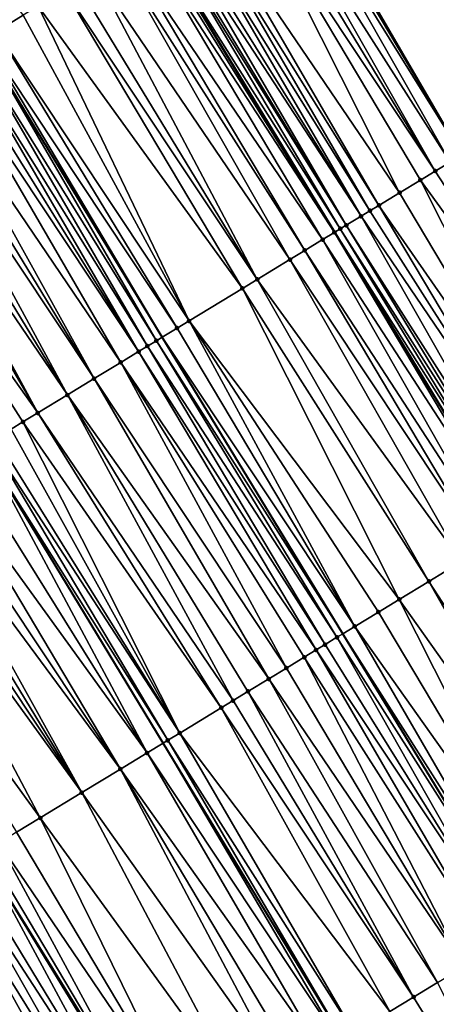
# Model space of a CAD drawing. Header units: feet. Extents: x 2004186 to 2014793, y 836912 to 864902.
# Tile 371 of 656: x 2009915 to 2009939, y 848854 to 848911. Entities that reach past the tile are written whole.
import ezdxf

# ---------------------------------------------------------------- set-up
doc = ezdxf.new("R2010")
doc.units = ezdxf.units.FT
doc.header["$LTSCALE"] = 100
doc.header["$MEASUREMENT"] = 0
for name, color, linetype, lineweight in [('EP_Travel Lane', 5, 'Continuous', 40), ('GPL_Skip Line', 2, 'Continuous', 40), ('Road Shots', 4, 'Continuous', 200), ('Road X-Section', 30, 'Continuous', 13)]:
    doc.layers.add(name, color=color, linetype=linetype, lineweight=lineweight)
doc.layers.add('I-77 SB_MM21-27-Surface-Border', color=7, linetype='Continuous')
doc.layers.add('I-77 SB_MM21-27-Surface-TIN', color=7, linetype='Continuous')

msp = doc.modelspace()

# ---------------------------------------------------------------- linework, layer by layer
at = {"layer": 'EP_Travel Lane'}
for points in [[(2009963.837033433, 848847.280817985, 429.204192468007), (2009953.432057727, 848864.5973455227, 429.1382592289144), (2009943.048023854, 848881.6901217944, 429.0399997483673), (2009932.663936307, 848898.7829864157, 428.9696612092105), (2009922.279846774, 848915.8758543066, 428.9003387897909), (2009911.671871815, 848932.9852607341, 428.8097326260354), (2009901.081294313, 848949.9509913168, 428.7492360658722), (2009890.490720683, 848966.9167156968, 428.6864182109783), (2009879.900131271, 848983.8824653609, 428.6332662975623), (2009869.045520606, 849000.8753183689, 428.5546234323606), (2009858.224622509, 849017.6949620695, 428.4656843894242), (2009847.403659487, 849034.514706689, 428.4071168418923), (2009836.582716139, 849051.3344207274, 428.3393471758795), (2009825.441538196, 849068.1654412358, 428.269548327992), (2009814.354321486, 849084.810929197, 428.2260740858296), (2009803.267133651, 849101.4563738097, 428.1667494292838), (2009792.179957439, 849118.1018009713, 428.1009985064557)], [(2009922.732590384, 848845.9093054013, 427.7466532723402), (2009912.311521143, 848862.9794874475, 427.6353479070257), (2009901.890393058, 848880.049765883, 427.5545564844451), (2009891.469273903, 848897.1200296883, 427.4691715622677), (2009881.063165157, 848913.8753565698, 427.4190355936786), (2009870.463312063, 848930.8352990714, 427.3590392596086), (2009859.863490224, 848947.7951915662, 427.2796639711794), (2009849.263633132, 848964.755140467, 427.2221198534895), (2009838.720720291, 848981.3424521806, 427.1364189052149), (2009827.963152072, 848998.2030135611, 427.0771608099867), (2009817.205627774, 849015.0635061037, 426.9972308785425), (2009806.448035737, 849031.9241048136, 426.949170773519), (2009795.557487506, 849048.2402471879, 426.8732766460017), (2009784.392036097, 849064.8334639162, 426.7987282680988), (2009773.226573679, 849081.4266970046, 426.7300865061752), (2009762.061131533, 849098.0198999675, 426.6504041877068), (2009750.965655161, 849114.3226856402, 426.583410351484)]]:
    msp.add_polyline3d(points, dxfattribs=at)
at = {"layer": 'GPL_Skip Line'}
for points in [[(2009953.829437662, 848841.4261146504, 428.721481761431), (2009943.524610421, 848858.56616258, 428.6641164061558), (2009933.127624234, 848875.6511519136, 428.5878087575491), (2009922.730622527, 848892.7361667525, 428.519566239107), (2009912.33363203, 848909.8211631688, 428.4454982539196), (2009901.793440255, 848926.8179547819, 428.3846184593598), (2009891.20368886, 848943.7842266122, 428.3312489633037), (2009880.613957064, 848960.750467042, 428.2658008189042), (2009870.024222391, 848977.7167120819, 428.202126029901), (2009859.249325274, 848994.5654839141, 428.1196564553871), (2009848.421835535, 849011.3809139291, 428.0372503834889), (2009837.59432419, 849028.196377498, 427.9649437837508), (2009826.766831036, 849045.0118128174, 427.8841342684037), (2009815.719622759, 849061.6833479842, 427.8140215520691), (2009804.626809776, 849078.3250743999, 427.7626321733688), (2009793.534014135, 849094.966774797, 427.701693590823), (2009782.441233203, 849111.6084531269, 427.6326563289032), (2009771.182598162, 849128.138074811, 427.5321407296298)], [(2009933.158281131, 848852.2558033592, 428.2070710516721), (2009922.774190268, 848869.3486734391, 428.1384617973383), (2009912.390098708, 848886.4415446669, 428.0702190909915), (2009902.006056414, 848903.5343347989, 427.976362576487), (2009891.530412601, 848920.4104319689, 427.9136971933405), (2009880.92433474, 848937.3665026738, 427.8573967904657), (2009870.318280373, 848954.3225358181, 427.7865722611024), (2009859.712203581, 848971.2786048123, 427.72960863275), (2009849.022044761, 848987.9779411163, 427.6566642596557), (2009838.194197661, 849004.7931455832, 427.5752317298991), (2009827.36634023, 849021.608366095, 427.4986247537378), (2009816.538476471, 849038.4235964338, 427.4249755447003), (2009805.637161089, 849054.960949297, 427.3642147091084), (2009794.594976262, 849071.6363890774, 427.304301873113), (2009783.5527462, 849088.3118971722, 427.2693528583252), (2009772.510594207, 849104.9872873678, 427.1912455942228), (2009761.310572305, 849121.3920772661, 427.0964918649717)]]:
    msp.add_polyline3d(points, dxfattribs=at)
at = {"layer": 'I-77 SB_MM21-27-Surface-Border', "color": 3, "linetype": 'ByBlock', "lineweight": -2}
msp.add_polyline3d([(2009798.74881013, 849122.4814904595, 428.3840934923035), (2009809.841554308, 849105.8398672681, 428.4733592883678), (2009820.934262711, 849089.1982977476, 428.5822842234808), (2009832.359926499, 849072.7784053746, 428.6253178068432), (2009843.916991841, 849056.0586220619, 428.6896182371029), (2009855.080822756, 849039.4596975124, 428.7581293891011), (2009866.076486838, 849022.7525143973, 428.8318323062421), (2009876.903997, 849005.9370526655, 428.9046986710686), (2009885.632100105, 848987.4611544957, 428.9087870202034), (2009898.596993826, 848971.9776837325, 429.0509502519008), (2009909.01709134, 848954.9054989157, 429.0984557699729), (2009919.43715657, 848937.8333658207, 429.1659731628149), (2009929.929759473, 848920.5326666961, 429.2454695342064), (2009939.985063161, 848903.2397036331, 429.3115393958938), (2009950.040375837, 848885.9467258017, 429.3729081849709), (2009960.095674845, 848868.653770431, 429.4413727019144), (2009970.747063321, 848851.3232834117, 429.5169382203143)], dxfattribs=at)
at = {"layer": 'I-77 SB_MM21-27-Surface-TIN', "color": 128, "linetype": 'ByBlock', "lineweight": -2}
for points in [[(2009903.320296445, 848927.7712177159, 428.4546242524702), (2009913.187819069, 848910.3411290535, 428.4811649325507), (2009914.72533263, 848911.2771056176, 428.557372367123)], [(2009929.417247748, 848920.2206863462, 429.2238104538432), (2009928.563059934, 848919.700721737, 429.1885469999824), (2009939.30171769, 848902.8237240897, 429.2808429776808)], [(2009929.758920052, 848920.428676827, 429.2393821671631), (2009929.417247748, 848920.2206863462, 429.2238104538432), (2009939.985063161, 848903.2397036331, 429.3115393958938)], [(2009929.417247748, 848920.2206863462, 429.2238104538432), (2009939.30171769, 848902.8237240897, 429.2808429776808), (2009939.985063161, 848903.2397036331, 429.3115393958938)], [(2009929.929759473, 848920.5326666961, 429.2454695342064), (2009929.758920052, 848920.428676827, 429.2393821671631), (2009939.985063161, 848903.2397036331, 429.3115393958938)], [(2009928.563059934, 848919.700721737, 429.1885469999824), (2009928.050551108, 848919.3887366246, 429.1653820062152), (2009938.447537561, 848902.3037468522, 429.2415844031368)], [(2009928.563059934, 848919.700721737, 429.1885469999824), (2009938.447537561, 848902.3037468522, 429.2415844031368), (2009939.30171769, 848902.8237240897, 429.2808429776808)], [(2009927.367202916, 848918.9727615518, 429.136100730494), (2009925.14631671, 848917.6208500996, 429.0433191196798), (2009936.397494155, 848901.055819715, 429.153129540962)], [(2009928.050551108, 848919.3887366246, 429.1653820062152), (2009927.367202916, 848918.9727615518, 429.136100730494), (2009938.447537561, 848902.3037468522, 429.2415844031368)], [(2009927.367202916, 848918.9727615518, 429.136100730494), (2009937.593348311, 848901.7837846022, 429.2070652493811), (2009938.447537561, 848902.3037468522, 429.2415844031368)], [(2009927.367202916, 848918.9727615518, 429.136100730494), (2009936.397494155, 848901.055819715, 429.153129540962), (2009937.593348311, 848901.7837846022, 429.2070652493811)], [(2009924.633797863, 848917.3088814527, 429.0253606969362), (2009924.121292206, 848916.9968911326, 429.0005489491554), (2009934.68912235, 848900.0158842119, 429.0806117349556)], [(2009925.14631671, 848917.6208500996, 429.0433191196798), (2009924.633797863, 848917.3088814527, 429.0253606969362), (2009935.201622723, 848900.3278832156, 429.1081704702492)], [(2009924.633797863, 848917.3088814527, 429.0253606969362), (2009934.68912235, 848900.0158842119, 429.0806117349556), (2009935.201622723, 848900.3278832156, 429.1081704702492)], [(2009925.14631671, 848917.6208500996, 429.0433191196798), (2009935.201622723, 848900.3278832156, 429.1081704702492), (2009936.397494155, 848901.055819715, 429.153129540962)], [(2009923.608798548, 848916.6848810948, 428.9695021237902), (2009923.267128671, 848916.4768866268, 428.9526696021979), (2009934.176615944, 848899.7038951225, 429.0561880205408)], [(2009924.121292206, 848916.9968911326, 429.0005489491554), (2009923.608798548, 848916.6848810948, 428.9695021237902), (2009934.176615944, 848899.7038951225, 429.0561880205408)], [(2009924.121292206, 848916.9968911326, 429.0005489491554), (2009934.176615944, 848899.7038951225, 429.0561880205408), (2009934.68912235, 848900.0158842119, 429.0806117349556)], [(2009922.75461437, 848916.1649105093, 428.9323488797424), (2009922.279846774, 848915.8758543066, 428.9003387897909), (2009932.980787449, 848898.9758880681, 428.988918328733)], [(2009922.925449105, 848916.2689080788, 428.9408712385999), (2009922.75461437, 848916.1649105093, 428.9323488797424), (2009933.322445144, 848899.1839025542, 429.0120816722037)], [(2009922.75461437, 848916.1649105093, 428.9323488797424), (2009932.980787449, 848898.9758880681, 428.988918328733), (2009933.322445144, 848899.1839025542, 429.0120816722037)], [(2009923.267128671, 848916.4768866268, 428.9526696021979), (2009922.925449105, 848916.2689080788, 428.9408712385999), (2009933.322445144, 848899.1839025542, 429.0120816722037)], [(2009923.267128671, 848916.4768866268, 428.9526696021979), (2009933.322445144, 848899.1839025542, 429.0120816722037), (2009934.176615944, 848899.7038951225, 429.0561880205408)], [(2009921.729606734, 848915.5409238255, 428.8808142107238), (2009920.704575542, 848914.9169758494, 428.8415195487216), (2009931.955769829, 848898.3519177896, 428.9425690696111)], [(2009922.071292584, 848915.7488920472, 428.8893472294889), (2009921.729606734, 848915.5409238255, 428.8808142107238), (2009932.639125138, 848898.7678811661, 428.968153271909)], [(2009921.729606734, 848915.5409238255, 428.8808142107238), (2009931.955769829, 848898.3519177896, 428.9425690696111), (2009932.639125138, 848898.7678811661, 428.968153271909)], [(2009922.242127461, 848915.852889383, 428.8977956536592), (2009922.071292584, 848915.7488920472, 428.8893472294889), (2009932.639125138, 848898.7678811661, 428.968153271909)], [(2009922.242127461, 848915.852889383, 428.8977956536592), (2009932.663936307, 848898.7829864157, 428.9696612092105), (2009922.279846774, 848915.8758543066, 428.9003387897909)], [(2009922.242127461, 848915.852889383, 428.8977956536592), (2009932.639125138, 848898.7678811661, 428.968153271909), (2009932.663936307, 848898.7829864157, 428.9696612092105)], [(2009932.980787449, 848898.9758880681, 428.988918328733), (2009922.279846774, 848915.8758543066, 428.9003387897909), (2009932.663936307, 848898.7829864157, 428.9696612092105)], [(2009920.704575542, 848914.9169758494, 428.8415195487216), (2009920.192064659, 848914.6049941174, 428.8194234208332), (2009930.930742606, 848897.7279632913, 428.9012097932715)], [(2009920.704575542, 848914.9169758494, 428.8415195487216), (2009930.930742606, 848897.7279632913, 428.9012097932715), (2009931.955769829, 848898.3519177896, 428.9425690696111)], [(2009920.192064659, 848914.6049941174, 428.8194234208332), (2009918.825387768, 848913.7730119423, 428.7507326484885), (2009930.076563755, 848897.2079839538, 428.8612871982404)], [(2009920.192064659, 848914.6049941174, 428.8194234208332), (2009930.076563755, 848897.2079839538, 428.8612871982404), (2009930.930742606, 848897.7279632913, 428.9012097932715)], [(2009918.825387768, 848913.7730119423, 428.7507326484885), (2009917.800363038, 848913.149053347, 428.7080799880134), (2009928.197359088, 848896.0640478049, 428.7792739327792)], [(2009918.825387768, 848913.7730119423, 428.7507326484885), (2009928.197359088, 848896.0640478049, 428.7792739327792), (2009930.076563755, 848897.2079839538, 428.8612871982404)], [(2009917.117022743, 848912.7330652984, 428.6746955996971), (2009915.579501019, 848911.7971021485, 428.6027299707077), (2009927.343178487, 848895.544071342, 428.7402603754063)], [(2009917.800363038, 848913.149053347, 428.7080799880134), (2009917.117022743, 848912.7330652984, 428.6746955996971), (2009928.197359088, 848896.0640478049, 428.7792739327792)], [(2009917.117022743, 848912.7330652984, 428.6746955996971), (2009927.343178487, 848895.544071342, 428.7402603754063), (2009928.197359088, 848896.0640478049, 428.7792739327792)], [(2009915.579501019, 848911.7971021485, 428.6027299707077), (2009914.72533263, 848911.2771056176, 428.557372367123), (2009924.268143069, 848893.6721318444, 428.5921492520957)], [(2009915.579501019, 848911.7971021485, 428.6027299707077), (2009924.268143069, 848893.6721318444, 428.5921492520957), (2009927.343178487, 848895.544071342, 428.7402603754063)], [(2009914.72533263, 848911.2771056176, 428.557372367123), (2009913.187819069, 848910.3411290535, 428.4811649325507), (2009924.268143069, 848893.6721318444, 428.5921492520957)], [(2009911.821122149, 848909.5091797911, 428.422881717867), (2009922.38894998, 848892.5281766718, 428.5041203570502), (2009912.33363203, 848909.8211631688, 428.4454982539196)], [(2009912.504468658, 848909.9251576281, 428.4530370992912), (2009912.33363203, 848909.8211631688, 428.4454982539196), (2009922.730622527, 848892.7361667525, 428.519566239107)], [(2009922.38894998, 848892.5281766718, 428.5041203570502), (2009922.730622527, 848892.7361667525, 428.519566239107), (2009912.33363203, 848909.8211631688, 428.4454982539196)], [(2009913.187819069, 848910.3411290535, 428.4811649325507), (2009912.504468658, 848909.9251576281, 428.4530370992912), (2009923.584803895, 848893.256141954, 428.5581809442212)], [(2009912.504468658, 848909.9251576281, 428.4530370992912), (2009922.730622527, 848892.7361667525, 428.519566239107), (2009923.584803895, 848893.256141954, 428.5581809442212)], [(2009913.187819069, 848910.3411290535, 428.4811649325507), (2009923.584803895, 848893.256141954, 428.5581809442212), (2009924.268143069, 848893.6721318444, 428.5921492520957)], [(2009911.821122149, 848909.5091797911, 428.422881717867), (2009911.308598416, 848909.197219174, 428.4074624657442), (2009921.876430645, 848892.2162088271, 428.4864145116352)], [(2009911.821122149, 848909.5091797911, 428.422881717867), (2009921.876430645, 848892.2162088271, 428.4864145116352), (2009922.38894998, 848892.5281766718, 428.5041203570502)], [(2009910.796085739, 848908.8852403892, 428.3862983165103), (2009910.283582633, 848908.5732458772, 428.3601609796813), (2009921.363914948, 848891.9042350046, 428.4668184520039)], [(2009911.308598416, 848909.197219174, 428.4074624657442), (2009910.796085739, 848908.8852403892, 428.3862983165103), (2009921.363914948, 848891.9042350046, 428.4668184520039)], [(2009911.308598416, 848909.197219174, 428.4074624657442), (2009921.363914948, 848891.9042350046, 428.4668184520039), (2009921.876430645, 848892.2162088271, 428.4864145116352)], [(2009910.283582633, 848908.5732458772, 428.3601609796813), (2009909.087742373, 848907.8452581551, 428.2990071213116), (2009920.338906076, 848891.2802503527, 428.4159241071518)], [(2009910.283582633, 848908.5732458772, 428.3601609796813), (2009920.338906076, 848891.2802503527, 428.4159241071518), (2009921.363914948, 848891.9042350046, 428.4668184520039)], [(2009909.087742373, 848907.8452581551, 428.2990071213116), (2009908.404397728, 848907.4292772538, 428.2678827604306), (2009918.801386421, 848890.344283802, 428.3428798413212)], [(2009909.087742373, 848907.8452581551, 428.2990071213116), (2009918.801386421, 848890.344283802, 428.3428798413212), (2009920.338906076, 848891.2802503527, 428.4159241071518)], [(2009907.721060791, 848907.0132836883, 428.2327538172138), (2009906.866870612, 848906.4933229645, 428.1987190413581), (2009917.263853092, 848889.4083397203, 428.2769406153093)], [(2009908.404397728, 848907.4292772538, 428.2678827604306), (2009907.721060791, 848907.0132836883, 428.2327538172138), (2009918.801386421, 848890.344283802, 428.3428798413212)], [(2009907.721060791, 848907.0132836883, 428.2327538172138), (2009917.263853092, 848889.4083397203, 428.2769406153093), (2009918.801386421, 848890.344283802, 428.3428798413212)], [(2009906.866870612, 848906.4933229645, 428.1987190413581), (2009906.012694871, 848905.9733385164, 428.1571821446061), (2009917.263853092, 848889.4083397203, 428.2769406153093)], [(2009906.012694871, 848905.9733385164, 428.1571821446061), (2009905.500182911, 848905.6613585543, 428.1356457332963), (2009915.555480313, 848888.3684058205, 428.204929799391)], [(2009906.012694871, 848905.9733385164, 428.1571821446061), (2009915.555480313, 848888.3684058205, 428.204929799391), (2009917.263853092, 848889.4083397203, 428.2769406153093)], [(2009905.500182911, 848905.6613585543, 428.1356457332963), (2009903.962651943, 848904.7254105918, 428.0684826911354), (2009915.555480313, 848888.3684058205, 428.204929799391)], [(2009903.962651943, 848904.7254105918, 428.0684826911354), (2009914.701295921, 848887.848435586, 428.1678857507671), (2009915.555480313, 848888.3684058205, 428.204929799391)], [(2009903.962651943, 848904.7254105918, 428.0684826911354), (2009914.017950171, 848887.4324565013, 428.1373344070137), (2009914.701295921, 848887.848435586, 428.1678857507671)], [(2009939.30171769, 848902.8237240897, 429.2808429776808), (2009938.447537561, 848902.3037468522, 429.2415844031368), (2009949.357033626, 848885.530740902, 429.3405177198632)], [(2009938.447537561, 848902.3037468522, 429.2415844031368), (2009937.593348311, 848901.7837846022, 429.2070652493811), (2009949.357033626, 848885.530740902, 429.3405177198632)], [(2009937.593348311, 848901.7837846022, 429.2070652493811), (2009936.397494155, 848901.055819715, 429.153129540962), (2009946.623635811, 848883.8668489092, 429.2260098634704)], [(2009937.593348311, 848901.7837846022, 429.2070652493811), (2009946.623635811, 848883.8668489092, 429.2260098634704), (2009949.357033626, 848885.530740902, 429.3405177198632)], [(2009936.397494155, 848901.055819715, 429.153129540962), (2009935.201622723, 848900.3278832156, 429.1081704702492), (2009946.623635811, 848883.8668489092, 429.2260098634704)], [(2009935.201622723, 848900.3278832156, 429.1081704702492), (2009934.68912235, 848900.0158842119, 429.0806117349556), (2009945.427767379, 848883.1389074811, 429.1794918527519)], [(2009935.201622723, 848900.3278832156, 429.1081704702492), (2009945.427767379, 848883.1389074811, 429.1794918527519), (2009946.623635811, 848883.8668489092, 429.2260098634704)], [(2009934.176615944, 848899.7038951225, 429.0561880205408), (2009933.322445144, 848899.1839025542, 429.0120816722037), (2009944.061091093, 848882.3069243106, 429.1104829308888)], [(2009934.68912235, 848900.0158842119, 429.0806117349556), (2009934.176615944, 848899.7038951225, 429.0561880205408), (2009945.427767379, 848883.1389074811, 429.1794918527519)], [(2009934.176615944, 848899.7038951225, 429.0561880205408), (2009944.061091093, 848882.3069243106, 429.1104829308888), (2009945.427767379, 848883.1389074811, 429.1794918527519)], [(2009933.322445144, 848899.1839025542, 429.0120816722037), (2009932.980787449, 848898.9758880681, 428.988918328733), (2009943.719429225, 848882.0989166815, 429.0894877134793)], [(2009933.322445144, 848899.1839025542, 429.0120816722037), (2009943.719429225, 848882.0989166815, 429.0894877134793), (2009944.061091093, 848882.3069243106, 429.1104829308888)], [(2009932.639125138, 848898.7678811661, 428.968153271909), (2009931.955769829, 848898.3519177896, 428.9425690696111), (2009942.865286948, 848881.578877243, 429.0305599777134)], [(2009932.639125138, 848898.7678811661, 428.968153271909), (2009943.048023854, 848881.6901217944, 429.0399997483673), (2009932.663936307, 848898.7829864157, 428.9696612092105)], [(2009932.639125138, 848898.7678811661, 428.968153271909), (2009943.036121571, 848881.6828749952, 429.0391405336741), (2009943.048023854, 848881.6901217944, 429.0399997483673)], [(2009932.639125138, 848898.7678811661, 428.968153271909), (2009942.865286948, 848881.578877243, 429.0305599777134), (2009943.036121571, 848881.6828749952, 429.0391405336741)], [(2009932.980787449, 848898.9758880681, 428.988918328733), (2009932.663936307, 848898.7829864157, 428.9696612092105), (2009943.377776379, 848881.8908942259, 429.0638042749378)], [(2009943.377776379, 848881.8908942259, 429.0638042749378), (2009932.663936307, 848898.7829864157, 428.9696612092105), (2009943.048023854, 848881.6901217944, 429.0399997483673)], [(2009932.980787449, 848898.9758880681, 428.988918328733), (2009943.377776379, 848881.8908942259, 429.0638042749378), (2009943.719429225, 848882.0989166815, 429.0894877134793)], [(2009931.955769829, 848898.3519177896, 428.9425690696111), (2009930.930742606, 848897.7279632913, 428.9012097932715), (2009941.84024295, 848880.954950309, 428.9979165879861)], [(2009931.955769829, 848898.3519177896, 428.9425690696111), (2009941.84024295, 848880.954950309, 428.9979165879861), (2009942.865286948, 848881.578877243, 429.0305599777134)], [(2009930.930742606, 848897.7279632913, 428.9012097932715), (2009930.076563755, 848897.2079839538, 428.8612871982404), (2009941.156892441, 848880.538979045, 428.9698379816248)], [(2009930.930742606, 848897.7279632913, 428.9012097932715), (2009941.156892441, 848880.538979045, 428.9698379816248), (2009941.84024295, 848880.954950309, 428.9979165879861)], [(2009930.076563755, 848897.2079839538, 428.8612871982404), (2009928.197359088, 848896.0640478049, 428.7792739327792), (2009939.961042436, 848879.8110073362, 428.9137447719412)], [(2009930.076563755, 848897.2079839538, 428.8612871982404), (2009939.961042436, 848879.8110073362, 428.9137447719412), (2009941.156892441, 848880.538979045, 428.9698379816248)], [(2009928.197359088, 848896.0640478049, 428.7792739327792), (2009927.343178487, 848895.544071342, 428.7402603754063), (2009938.081846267, 848878.6670572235, 428.8273151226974)], [(2009928.197359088, 848896.0640478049, 428.7792739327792), (2009938.081846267, 848878.6670572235, 428.8273151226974), (2009939.961042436, 848879.8110073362, 428.9137447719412)], [(2009927.343178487, 848895.544071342, 428.7402603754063), (2009924.268143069, 848893.6721318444, 428.5921492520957), (2009936.373490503, 848877.6270953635, 428.7464621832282)], [(2009927.343178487, 848895.544071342, 428.7402603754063), (2009936.373490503, 848877.6270953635, 428.7464621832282), (2009938.081846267, 848878.6670572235, 428.8273151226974)], [(2009924.268143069, 848893.6721318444, 428.5921492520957), (2009923.584803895, 848893.256141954, 428.5581809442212), (2009933.810965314, 848876.0671386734, 428.6207873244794)], [(2009924.268143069, 848893.6721318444, 428.5921492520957), (2009935.177649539, 848876.899108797, 428.6856706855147), (2009936.373490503, 848877.6270953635, 428.7464621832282)], [(2009924.268143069, 848893.6721318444, 428.5921492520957), (2009933.810965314, 848876.0671386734, 428.6207873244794), (2009935.177649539, 848876.899108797, 428.6856706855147)], [(2009923.584803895, 848893.256141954, 428.5581809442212), (2009922.730622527, 848892.7361667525, 428.519566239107), (2009933.810965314, 848876.0671386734, 428.6207873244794)], [(2009922.38894998, 848892.5281766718, 428.5041203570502), (2009921.876430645, 848892.2162088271, 428.4864145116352), (2009932.785953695, 848875.4431585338, 428.5713194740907)], [(2009922.38894998, 848892.5281766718, 428.5041203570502), (2009933.127624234, 848875.6511519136, 428.5878087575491), (2009922.730622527, 848892.7361667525, 428.519566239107)], [(2009922.38894998, 848892.5281766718, 428.5041203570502), (2009932.785953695, 848875.4431585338, 428.5713194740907), (2009933.127624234, 848875.6511519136, 428.5878087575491)], [(2009933.810965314, 848876.0671386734, 428.6207873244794), (2009922.730622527, 848892.7361667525, 428.519566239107), (2009933.127624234, 848875.6511519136, 428.5878087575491)], [(2009921.363914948, 848891.9042350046, 428.4668184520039), (2009920.338906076, 848891.2802503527, 428.4159241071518), (2009931.59007817, 848874.7152287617, 428.5284872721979)], [(2009921.876430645, 848892.2162088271, 428.4864145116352), (2009921.363914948, 848891.9042350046, 428.4668184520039), (2009932.102594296, 848875.0272018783, 428.5478603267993)], [(2009921.363914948, 848891.9042350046, 428.4668184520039), (2009931.59007817, 848874.7152287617, 428.5284872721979), (2009932.102594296, 848875.0272018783, 428.5478603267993)], [(2009921.876430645, 848892.2162088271, 428.4864145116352), (2009932.102594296, 848875.0272018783, 428.5478603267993), (2009932.785953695, 848875.4431585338, 428.5713194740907)], [(2009920.338906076, 848891.2802503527, 428.4159241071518), (2009918.801386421, 848890.344283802, 428.3428798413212), (2009929.881723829, 848873.6752645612, 428.4468942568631)], [(2009920.338906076, 848891.2802503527, 428.4159241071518), (2009930.906737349, 848874.2992415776, 428.4953744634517), (2009931.59007817, 848874.7152287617, 428.5284872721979)], [(2009920.338906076, 848891.2802503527, 428.4159241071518), (2009929.881723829, 848873.6752645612, 428.4468942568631), (2009930.906737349, 848874.2992415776, 428.4953744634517)], [(2009918.801386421, 848890.344283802, 428.3428798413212), (2009917.263853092, 848889.4083397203, 428.2769406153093), (2009928.856708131, 848873.051291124, 428.3995457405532)], [(2009918.801386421, 848890.344283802, 428.3428798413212), (2009928.856708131, 848873.051291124, 428.3995457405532), (2009929.881723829, 848873.6752645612, 428.4468942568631)], [(2009917.263853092, 848889.4083397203, 428.2769406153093), (2009915.555480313, 848888.3684058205, 428.204929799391), (2009926.806675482, 848871.8033463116, 428.3055008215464)], [(2009917.263853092, 848889.4083397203, 428.2769406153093), (2009927.660851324, 848872.3233305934, 428.3469872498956), (2009928.856708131, 848873.051291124, 428.3995457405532)], [(2009917.263853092, 848889.4083397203, 428.2769406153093), (2009926.806675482, 848871.8033463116, 428.3055008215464), (2009927.660851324, 848872.3233305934, 428.3469872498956)], [(2009915.555480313, 848888.3684058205, 428.204929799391), (2009914.701295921, 848887.848435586, 428.1678857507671), (2009926.123326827, 848871.387372, 428.2764586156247)], [(2009915.555480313, 848888.3684058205, 428.204929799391), (2009926.123326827, 848871.387372, 428.2764586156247), (2009926.806675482, 848871.8033463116, 428.3055008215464)], [(2009914.701295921, 848887.848435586, 428.1678857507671), (2009914.017950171, 848887.4324565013, 428.1373344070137), (2009923.731594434, 848869.931481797, 428.1810993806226)], [(2009914.701295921, 848887.848435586, 428.1678857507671), (2009923.731594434, 848869.931481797, 428.1810993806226), (2009926.123326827, 848871.387372, 428.2764586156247)], [(2009914.017950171, 848887.4324565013, 428.1373344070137), (2009913.163750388, 848886.9125115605, 428.1082886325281), (2009923.731594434, 848869.931481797, 428.1810993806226)], [(2009912.82207616, 848886.7045242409, 428.0937158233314), (2009912.390098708, 848886.4415446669, 428.0702190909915), (2009923.048246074, 848869.5155070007, 428.1519038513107)], [(2009913.163750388, 848886.9125115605, 428.1082886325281), (2009912.82207616, 848886.7045242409, 428.0937158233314), (2009923.731594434, 848869.931481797, 428.1810993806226)], [(2009912.82207616, 848886.7045242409, 428.0937158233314), (2009923.048246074, 848869.5155070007, 428.1519038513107), (2009923.731594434, 848869.931481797, 428.1810993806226)], [(2009911.284576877, 848885.7685242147, 428.0100859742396), (2009921.852400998, 848868.7875271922, 428.0932493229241), (2009912.390098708, 848886.4415446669, 428.0702190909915)], [(2009921.852400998, 848868.7875271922, 428.0932493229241), (2009922.774190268, 848869.3486734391, 428.1384617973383), (2009912.390098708, 848886.4415446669, 428.0702190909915)], [(2009923.048246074, 848869.5155070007, 428.1519038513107), (2009912.390098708, 848886.4415446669, 428.0702190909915), (2009922.774190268, 848869.3486734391, 428.1384617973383)], [(2009911.284576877, 848885.7685242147, 428.0100859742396), (2009910.088754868, 848885.0405065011, 427.9394457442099), (2009921.852400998, 848868.7875271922, 428.0932493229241)], [(2009910.088754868, 848885.0405065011, 427.9394457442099), (2009909.234580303, 848884.520520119, 427.8972955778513), (2009920.314914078, 848867.85150685, 428.0031946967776)], [(2009910.088754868, 848885.0405065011, 427.9394457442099), (2009920.314914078, 848867.85150685, 428.0031946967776), (2009921.852400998, 848868.7875271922, 428.0932493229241)], [(2009909.234580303, 848884.520520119, 427.8972955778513), (2009908.380413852, 848884.0005204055, 427.8509297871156), (2009920.314914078, 848867.85150685, 428.0031946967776)], [(2009908.380413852, 848884.0005204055, 427.8509297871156), (2009907.697078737, 848883.5845238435, 427.8148518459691), (2009918.094070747, 848866.4995249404, 427.8881276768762)], [(2009908.380413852, 848884.0005204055, 427.8509297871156), (2009918.094070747, 848866.4995249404, 427.8881276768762), (2009920.314914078, 848867.85150685, 428.0031946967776)], [(2009907.01372538, 848883.1685572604, 427.7882536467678), (2009906.330376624, 848882.752583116, 427.7592645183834), (2009918.094070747, 848866.4995249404, 427.8881276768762)], [(2009907.697078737, 848883.5845238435, 427.8148518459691), (2009907.01372538, 848883.1685572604, 427.7882536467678), (2009918.094070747, 848866.4995249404, 427.8881276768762)], [(2009906.330376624, 848882.752583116, 427.7592645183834), (2009903.938682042, 848881.2966307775, 427.6442580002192), (2009915.702366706, 848865.0435881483, 427.7780363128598)], [(2009906.330376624, 848882.752583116, 427.7592645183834), (2009915.702366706, 848865.0435881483, 427.7780363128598), (2009918.094070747, 848866.4995249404, 427.8881276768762)], [(2009903.938682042, 848881.2966307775, 427.6442580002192), (2009914.335682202, 848864.2116184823, 427.7132976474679), (2009915.702366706, 848865.0435881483, 427.7780363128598)], [(2009939.961042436, 848879.8110073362, 428.9137447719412), (2009938.081846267, 848878.6670572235, 428.8273151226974), (2009948.991336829, 848861.8940603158, 428.929101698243)], [(2009938.081846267, 848878.6670572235, 428.8273151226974), (2009936.373490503, 848877.6270953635, 428.7464621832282), (2009947.966316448, 848861.2700945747, 428.884186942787)], [(2009938.081846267, 848878.6670572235, 428.8273151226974), (2009947.966316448, 848861.2700945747, 428.884186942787), (2009948.991336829, 848861.8940603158, 428.929101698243)], [(2009936.373490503, 848877.6270953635, 428.7464621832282), (2009935.177649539, 848876.899108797, 428.6856706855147), (2009945.403806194, 848859.7101133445, 428.7507520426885)], [(2009936.373490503, 848877.6270953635, 428.7464621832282), (2009945.403806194, 848859.7101133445, 428.7507520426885), (2009947.966316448, 848861.2700945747, 428.884186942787)], [(2009935.177649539, 848876.899108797, 428.6856706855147), (2009933.810965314, 848876.0671386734, 428.6207873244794), (2009945.403806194, 848859.7101133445, 428.7507520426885)], [(2009933.810965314, 848876.0671386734, 428.6207873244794), (2009933.127624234, 848875.6511519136, 428.5878087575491), (2009943.86628656, 848858.7741467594, 428.6776963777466)], [(2009933.810965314, 848876.0671386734, 428.6207873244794), (2009943.86628656, 848858.7741467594, 428.6776963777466), (2009945.403806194, 848859.7101133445, 428.7507520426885)], [(2009932.785953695, 848875.4431585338, 428.5713194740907), (2009932.102594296, 848875.0272018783, 428.5478603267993), (2009942.670420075, 848858.0462021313, 428.6301664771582)], [(2009932.785953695, 848875.4431585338, 428.5713194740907), (2009943.524610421, 848858.56616258, 428.6641164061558), (2009933.127624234, 848875.6511519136, 428.5878087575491)], [(2009932.785953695, 848875.4431585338, 428.5713194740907), (2009942.670420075, 848858.0462021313, 428.6301664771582), (2009943.524610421, 848858.56616258, 428.6641164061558)], [(2009943.86628656, 848858.7741467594, 428.6776963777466), (2009933.127624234, 848875.6511519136, 428.5878087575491), (2009943.524610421, 848858.56616258, 428.6641164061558)], [(2009931.59007817, 848874.7152287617, 428.5284872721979), (2009930.906737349, 848874.2992415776, 428.4953744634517), (2009941.645395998, 848857.4222424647, 428.587172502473)], [(2009932.102594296, 848875.0272018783, 428.5478603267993), (2009931.59007817, 848874.7152287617, 428.5284872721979), (2009942.670420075, 848858.0462021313, 428.6301664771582)], [(2009931.59007817, 848874.7152287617, 428.5284872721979), (2009941.645395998, 848857.4222424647, 428.587172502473), (2009942.670420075, 848858.0462021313, 428.6301664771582)], [(2009930.906737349, 848874.2992415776, 428.4953744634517), (2009929.881723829, 848873.6752645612, 428.4468942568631), (2009940.107885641, 848856.4862606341, 428.5092958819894)], [(2009930.906737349, 848874.2992415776, 428.4953744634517), (2009940.107885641, 848856.4862606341, 428.5092958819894), (2009941.645395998, 848857.4222424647, 428.587172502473)], [(2009929.881723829, 848873.6752645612, 428.4468942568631), (2009928.856708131, 848873.051291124, 428.3995457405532), (2009940.107885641, 848856.4862606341, 428.5092958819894)], [(2009928.856708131, 848873.051291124, 428.3995457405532), (2009927.660851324, 848872.3233305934, 428.3469872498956), (2009938.570358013, 848855.550307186, 428.4403942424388)], [(2009928.856708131, 848873.051291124, 428.3995457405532), (2009938.570358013, 848855.550307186, 428.4403942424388), (2009940.107885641, 848856.4862606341, 428.5092958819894)], [(2009927.660851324, 848872.3233305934, 428.3469872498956), (2009926.806675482, 848871.8033463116, 428.3055008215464), (2009937.203674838, 848854.7183353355, 428.3749648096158)], [(2009927.660851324, 848872.3233305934, 428.3469872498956), (2009937.203674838, 848854.7183353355, 428.3749648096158), (2009938.570358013, 848855.550307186, 428.4403942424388)], [(2009926.123326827, 848871.387372, 428.2764586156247), (2009923.731594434, 848869.931481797, 428.1810993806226), (2009935.836975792, 848853.8863895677, 428.3177831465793)], [(2009926.806675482, 848871.8033463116, 428.3055008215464), (2009926.123326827, 848871.387372, 428.2764586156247), (2009937.203674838, 848854.7183353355, 428.3749648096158)], [(2009926.123326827, 848871.387372, 428.2764586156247), (2009935.836975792, 848853.8863895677, 428.3177831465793), (2009937.203674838, 848854.7183353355, 428.3749648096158)], [(2009923.731594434, 848869.931481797, 428.1810993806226), (2009923.048246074, 848869.5155070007, 428.1519038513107), (2009933.786910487, 848852.6384984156, 428.2407065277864)], [(2009923.731594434, 848869.931481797, 428.1810993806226), (2009933.786910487, 848852.6384984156, 428.2407065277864), (2009935.836975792, 848853.8863895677, 428.3177831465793)], [(2009921.852400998, 848868.7875271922, 428.0932493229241), (2009932.932742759, 848852.1185007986, 428.1950033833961), (2009922.774190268, 848869.3486734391, 428.1384617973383)], [(2009923.048246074, 848869.5155070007, 428.1519038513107), (2009922.774190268, 848869.3486734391, 428.1384617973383), (2009933.158281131, 848852.2558033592, 428.2070710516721)], [(2009932.932742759, 848852.1185007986, 428.1950033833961), (2009933.158281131, 848852.2558033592, 428.2070710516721), (2009922.774190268, 848869.3486734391, 428.1384617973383)], [(2009923.048246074, 848869.5155070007, 428.1519038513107), (2009933.158281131, 848852.2558033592, 428.2070710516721), (2009933.786910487, 848852.6384984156, 428.2407065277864)], [(2009921.852400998, 848868.7875271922, 428.0932493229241), (2009920.314914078, 848867.85150685, 428.0031946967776), (2009931.907717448, 848851.4945431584, 428.1526501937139)], [(2009921.852400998, 848868.7875271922, 428.0932493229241), (2009931.907717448, 848851.4945431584, 428.1526501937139), (2009932.932742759, 848852.1185007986, 428.1950033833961)], [(2009920.314914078, 848867.85150685, 428.0031946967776), (2009918.094070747, 848866.4995249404, 427.8881276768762), (2009929.686849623, 848850.1426015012, 428.0503116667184)], [(2009920.314914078, 848867.85150685, 428.0031946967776), (2009930.541037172, 848850.6625665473, 428.0857153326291), (2009931.907717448, 848851.4945431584, 428.1526501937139)], [(2009920.314914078, 848867.85150685, 428.0031946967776), (2009929.686849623, 848850.1426015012, 428.0503116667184), (2009930.541037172, 848850.6625665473, 428.0857153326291)], [(2009918.094070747, 848866.4995249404, 427.8881276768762), (2009915.702366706, 848865.0435881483, 427.7780363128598), (2009927.465981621, 848848.7906601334, 427.9480646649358)], [(2009918.094070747, 848866.4995249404, 427.8881276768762), (2009927.465981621, 848848.7906601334, 427.9480646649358), (2009929.686849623, 848850.1426015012, 428.0503116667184)], [(2009915.702366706, 848865.0435881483, 427.7780363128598), (2009914.335682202, 848864.2116184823, 427.7132976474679), (2009924.561750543, 848847.0227681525, 427.824269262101)], [(2009915.702366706, 848865.0435881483, 427.7780363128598), (2009924.561750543, 848847.0227681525, 427.824269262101), (2009927.465981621, 848848.7906601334, 427.9480646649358)], [(2009914.335682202, 848864.2116184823, 427.7132976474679), (2009913.310659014, 848863.5876573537, 427.6698413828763), (2009924.561750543, 848847.0227681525, 427.824269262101)], [(2009913.310659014, 848863.5876573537, 427.6698413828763), (2009912.627304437, 848863.1716927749, 427.6438766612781), (2009922.853380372, 848845.9828299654, 427.750902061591)], [(2009913.310659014, 848863.5876573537, 427.6698413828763), (2009922.853380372, 848845.9828299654, 427.750902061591), (2009924.561750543, 848847.0227681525, 427.824269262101)], [(2009911.431408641, 848862.4437963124, 427.6115776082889), (2009921.828342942, 848845.3588922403, 427.7148463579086), (2009912.311521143, 848862.9794874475, 427.6353479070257)], [(2009912.627304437, 848863.1716927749, 427.6438766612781), (2009912.311521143, 848862.9794874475, 427.6353479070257), (2009922.853380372, 848845.9828299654, 427.750902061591)], [(2009921.828342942, 848845.3588922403, 427.7148463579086), (2009922.732590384, 848845.9093054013, 427.7466532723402), (2009912.311521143, 848862.9794874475, 427.6353479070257)], [(2009922.853380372, 848845.9828299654, 427.750902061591), (2009912.311521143, 848862.9794874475, 427.6353479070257), (2009922.732590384, 848845.9093054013, 427.7466532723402)], [(2009911.431408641, 848862.4437963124, 427.6115776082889), (2009910.918888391, 848862.1318299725, 427.5943474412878), (2009921.828342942, 848845.3588922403, 427.7148463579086)], [(2009910.23554455, 848861.7158477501, 427.5628036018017), (2009908.868860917, 848860.8838766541, 427.4976128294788), (2009919.949133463, 848844.2149639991, 427.6353328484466)], [(2009910.918888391, 848862.1318299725, 427.5943474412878), (2009910.23554455, 848861.7158477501, 427.5628036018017), (2009920.803312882, 848844.7349424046, 427.6749609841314)], [(2009910.23554455, 848861.7158477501, 427.5628036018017), (2009919.949133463, 848844.2149639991, 427.6353328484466), (2009920.803312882, 848844.7349424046, 427.6749609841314)], [(2009910.918888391, 848862.1318299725, 427.5943474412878), (2009920.803312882, 848844.7349424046, 427.6749609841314), (2009921.828342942, 848845.3588922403, 427.7148463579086)], [(2009908.868860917, 848860.8838766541, 427.4976128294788), (2009908.014690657, 848860.3638831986, 427.4532255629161), (2009919.949133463, 848844.2149639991, 427.6353328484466)], [(2009908.014690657, 848860.3638831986, 427.4532255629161), (2009906.306348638, 848859.323898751, 427.3652300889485), (2009917.728298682, 848842.8629680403, 427.5158233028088)], [(2009908.014690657, 848860.3638831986, 427.4532255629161), (2009917.728298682, 848842.8629680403, 427.5158233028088), (2009919.949133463, 848844.2149639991, 427.6353328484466)], [(2009906.306348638, 848859.323898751, 427.3652300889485), (2009916.190808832, 848841.9269525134, 427.4272913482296), (2009917.728298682, 848842.8629680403, 427.5158233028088)], [(2009938.570358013, 848855.550307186, 428.4403942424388), (2009937.203674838, 848854.7183353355, 428.3749648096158), (2009947.614769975, 848837.7904707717, 428.4464679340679)], [(2009937.203674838, 848854.7183353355, 428.3749648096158), (2009935.836975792, 848853.8863895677, 428.3177831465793), (2009947.614769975, 848837.7904707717, 428.4464679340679)]]:
    msp.add_3dface(points, dxfattribs=at)
at = {"layer": 'Road Shots', "lineweight": 100}
for p in [(2009938.447537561, 848902.3037468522, 429.2415844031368), (2009937.593348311, 848901.7837846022, 429.2070652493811), (2009936.397494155, 848901.055819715, 429.153129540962), (2009935.201622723, 848900.3278832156, 429.1081704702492), (2009934.176615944, 848899.7038951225, 429.0561880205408), (2009934.68912235, 848900.0158842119, 429.0806117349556), (2009933.322445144, 848899.1839025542, 429.0120816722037), (2009932.639125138, 848898.7678811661, 428.968153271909), (2009932.980787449, 848898.9758880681, 428.988918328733), (2009931.955769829, 848898.3519177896, 428.9425690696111), (2009930.930742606, 848897.7279632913, 428.9012097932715), (2009930.076563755, 848897.2079839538, 428.8612871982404), (2009928.197359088, 848896.0640478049, 428.7792739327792), (2009927.343178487, 848895.544071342, 428.7402603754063), (2009924.268143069, 848893.6721318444, 428.5921492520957), (2009923.584803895, 848893.256141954, 428.5581809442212), (2009922.38894998, 848892.5281766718, 428.5041203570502), (2009921.363914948, 848891.9042350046, 428.4668184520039), (2009921.876430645, 848892.2162088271, 428.4864145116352), (2009920.338906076, 848891.2802503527, 428.4159241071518), (2009918.801386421, 848890.344283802, 428.3428798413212), (2009917.263853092, 848889.4083397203, 428.2769406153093), (2009915.555480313, 848888.3684058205, 428.204929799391), (2009914.701295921, 848887.848435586, 428.1678857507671), (2009938.081846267, 848878.6670572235, 428.8273151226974), (2009936.373490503, 848877.6270953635, 428.7464621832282), (2009935.177649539, 848876.899108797, 428.6856706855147), (2009933.810965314, 848876.0671386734, 428.6207873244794), (2009932.785953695, 848875.4431585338, 428.5713194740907), (2009931.59007817, 848874.7152287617, 428.5284872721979), (2009932.102594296, 848875.0272018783, 428.5478603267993), (2009930.906737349, 848874.2992415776, 428.4953744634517), (2009929.881723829, 848873.6752645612, 428.4468942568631), (2009928.856708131, 848873.051291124, 428.3995457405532), (2009927.660851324, 848872.3233305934, 428.3469872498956), (2009926.123326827, 848871.387372, 428.2764586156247), (2009926.806675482, 848871.8033463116, 428.3055008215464), (2009923.731594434, 848869.931481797, 428.1810993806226), (2009923.048246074, 848869.5155070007, 428.1519038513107), (2009921.852400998, 848868.7875271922, 428.0932493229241), (2009920.314914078, 848867.85150685, 428.0031946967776), (2009918.094070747, 848866.4995249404, 427.8881276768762), (2009915.702366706, 848865.0435881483, 427.7780363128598), (2009937.203674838, 848854.7183353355, 428.3749648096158)]:
    msp.add_point(p, dxfattribs=at)
at = {"layer": 'Road X-Section', "extrusion": (0.5294869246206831, -0.8483125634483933, 0.003064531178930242), "elevation": 344062.7470769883, "flags": 128}
msp.add_lwpolyline([(2154497.909740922, -627.341213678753), (2154499.109740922, -627.2866016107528), (2154501.909740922, -627.1385863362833), (2154502.709740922, -627.101806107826), (2154503.909740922, -627.0516598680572), (2154504.309740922, -627.0425523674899), (2154504.709740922, -627.0351607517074), (2154505.909740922, -626.9873020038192), (2154506.509740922, -626.9667409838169), (2154507.109740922, -626.9334302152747), (2154507.709740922, -626.9068797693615), (2154508.509740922, -626.8821223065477), (2154509.909740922, -626.8220841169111), (2154510.909740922, -626.7835821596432), (2154512.109740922, -626.7336406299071), (2154512.909740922, -626.703513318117), (2154513.509740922, -626.6800790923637), (2154514.709740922, -626.6268219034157), (2154515.109740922, -626.6118449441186), (2154515.909740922, -626.5741203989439), (2154516.309740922, -626.5595726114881), (2154516.909740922, -626.5306914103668), (2154517.709740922, -626.4958618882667), (2154517.909740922, -626.4913269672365), (2154518.309740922, -626.492652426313), (2154518.509740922, -626.486415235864), (2154519.109740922, -626.4498481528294), (2154519.709740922, -626.4250550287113), (2154522.509740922, -626.3275023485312), (2154523.709740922, -626.2794290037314), (2154524.309740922, -626.2548496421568), (2154525.509740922, -626.2152239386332), (2154526.909740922, -626.1637811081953), (2154527.709740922, -626.1298715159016), (2154528.709740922, -626.0827238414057), (2154529.309740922, -626.0599759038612), (2154529.909740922, -626.0436533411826), (2154530.109740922, -626.0360726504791), (2154530.509740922, -626.0164775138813), (2154531.709740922, -625.9736344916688), (2154532.109740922, -625.956299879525), (2154532.509740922, -625.9393308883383), (2154533.909740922, -625.8843058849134), (2154534.509740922, -625.8575744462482), (2154536.509740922, -625.7777443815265), (2154536.909740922, -625.7607450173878), (2154538.309740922, -625.7117084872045), (2154539.509740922, -625.6599702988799), (2154540.509740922, -625.6248174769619), (2154541.309740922, -625.6014220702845), (2154541.909740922, -625.5890830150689), (2154542.309740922, -625.5871902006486), (2154542.509740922, -625.5741553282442), (2154542.709740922, -625.5560515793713), (2154542.909740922, -625.5414450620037), (2154543.309740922, -625.5257677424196), (2154543.509740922, -625.5206387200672), (2154543.709740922, -625.5175540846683), (2154543.909740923, -625.5103773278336), (2154544.309740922, -625.4912545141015), (2154544.709740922, -625.4778905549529), (2154545.109740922, -625.4533833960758), (2154545.709740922, -625.4332037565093), (2154546.109740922, -625.4203421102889), (2154546.709740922, -625.398003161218), (2154547.309740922, -625.3783217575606), (2154548.709740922, -625.3265700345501), (2154549.109740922, -625.3112397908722), (2154551.509740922, -625.2279786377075)], dxfattribs=at)
at = {"layer": 'Road X-Section', "extrusion": (0.5198495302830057, -0.8542498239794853, 0.003701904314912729), "elevation": 319672.5033097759, "flags": 128}
msp.add_lwpolyline([(2158254.217742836, -756.2598979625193), (2158254.817742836, -756.2308619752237), (2158256.817742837, -756.1415539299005), (2158258.017742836, -756.0907731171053), (2158258.817742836, -756.0606801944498), (2158259.417742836, -756.0375847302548), (2158260.017742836, -756.0183453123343), (2158260.617742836, -755.997111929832), (2158261.617742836, -755.9659688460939), (2158262.817742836, -755.9384475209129), (2158263.017742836, -755.9322097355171), (2158263.417742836, -755.9138856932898), (2158263.817742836, -755.8928985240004), (2158264.217742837, -755.8778208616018), (2158265.017742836, -755.858998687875), (2158265.417742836, -755.84521858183), (2158266.617742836, -755.7844207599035), (2158267.217742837, -755.7594810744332), (2158268.217742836, -755.7192569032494), (2158268.817742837, -755.6941246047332), (2158269.617742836, -755.6648012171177), (2158270.617742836, -755.6209790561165), (2158271.417742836, -755.583045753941), (2158272.617742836, -755.5335213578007), (2158273.817742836, -755.4811229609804), (2158274.217742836, -755.4675617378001), (2158274.617742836, -755.4573284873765), (2158275.017742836, -755.4422160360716), (2158276.017742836, -755.3892621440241), (2158276.617742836, -755.3658866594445), (2158277.617742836, -755.3337122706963), (2158279.417742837, -755.2665487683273), (2158280.017742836, -755.2450122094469), (2158281.017742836, -755.20347502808), (2158282.017742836, -755.1694400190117), (2158282.817742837, -755.1343108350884), (2158283.617742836, -755.1031862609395), (2158285.017742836, -755.0420319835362), (2158285.617742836, -755.0158944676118), (2158286.217742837, -754.994730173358), (2158286.817742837, -754.9793108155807), (2158287.617742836, -754.9491552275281), (2158288.417742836, -754.9210272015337), (2158290.217742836, -754.84481924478), (2158291.217742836, -754.7994613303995), (2158293.017742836, -754.7274952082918), (2158293.817742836, -754.6941105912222), (2158295.017742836, -754.6514576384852), (2158296.617742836, -754.5827663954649), (2158297.217742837, -754.5606701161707), (2158298.417742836, -754.5213751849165), (2158298.817742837, -754.5128421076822), (2158299.017742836, -754.5043936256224), (2158299.617742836, -754.4698401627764), (2158299.817742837, -754.4613177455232), (2158300.217742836, -754.4495193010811), (2158300.617742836, -754.4326866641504), (2158301.217742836, -754.4016396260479), (2158301.817742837, -754.3768277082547), (2158302.417742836, -754.3588691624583), (2158305.017742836, -754.2660869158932), (2158305.817742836, -754.2368054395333), (2158306.417742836, -754.2136402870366), (2158307.417742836, -754.1783765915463), (2158307.817742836, -754.1628047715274), (2158308.017742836, -754.1567173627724)], dxfattribs=at)
at = {"layer": 'Road X-Section', "extrusion": (0.5198495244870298, -0.8542498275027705, 0.003701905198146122), "elevation": 319692.4886697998, "flags": 128}
msp.add_lwpolyline([(2158254.219911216, -756.2632521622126), (2158255.419911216, -756.2016020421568), (2158256.019911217, -756.1759550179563), (2158257.019911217, -756.1377823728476), (2158258.619911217, -756.0710795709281), (2158260.219911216, -756.008176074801), (2158261.219911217, -755.9667526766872), (2158261.819911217, -755.947258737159), (2158262.219911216, -755.9372678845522), (2158262.819911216, -755.9277828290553), (2158263.219911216, -755.9161539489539), (2158264.419911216, -755.8679906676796), (2158265.419911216, -755.8322066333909), (2158268.219911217, -755.7171993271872), (2158269.019911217, -755.6882100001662), (2158269.819911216, -755.661611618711), (2158270.619911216, -755.6255334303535), (2158271.619911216, -755.5791673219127), (2158272.619911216, -755.537016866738), (2158274.019911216, -755.4663761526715), (2158275.819911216, -755.3827457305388), (2158276.219911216, -755.3681728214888), (2158277.219911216, -755.3391268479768), (2158278.019911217, -755.3085752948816), (2158279.019911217, -755.2715309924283), (2158281.019911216, -755.1995196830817), (2158282.819911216, -755.1335800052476), (2158284.619911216, -755.0605352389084), (2158285.819911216, -755.0096405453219), (2158286.419911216, -754.9900443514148), (2158287.019911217, -754.9723383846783), (2158288.419911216, -754.9182774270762), (2158289.219911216, -754.8843088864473), (2158292.819911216, -754.7361967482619), (2158293.819911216, -754.6971829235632), (2158296.019911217, -754.6151690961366), (2158297.019911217, -754.5752462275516), (2158298.219911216, -754.5338866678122), (2158299.019911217, -754.5083022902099), (2158299.419911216, -754.4875370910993), (2158299.819911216, -754.4643735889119), (2158300.819911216, -754.4202669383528), (2158301.419911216, -754.395843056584), (2158302.019911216, -754.3682841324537), (2158303.419911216, -754.3233247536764), (2158304.819911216, -754.2693886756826), (2158305.819911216, -754.2348692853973), (2158306.819911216, -754.1956104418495), (2158307.619911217, -754.1649138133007)], dxfattribs=at)
at = {"layer": 'Road X-Section', "extrusion": (0.519849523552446, -0.8542498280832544, 0.003701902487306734), "elevation": 319712.4862974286, "flags": 128}
msp.add_lwpolyline([(2158256.020263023, -756.184399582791), (2158258.020263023, -756.0964035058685), (2158259.020263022, -756.0520159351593), (2158260.620263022, -755.9868247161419), (2158261.420263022, -755.9552806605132), (2158262.020263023, -755.9380503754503), (2158263.420263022, -755.9057511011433), (2158264.220263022, -755.8797862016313), (2158265.420263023, -755.8363296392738), (2158267.020263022, -755.7715905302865), (2158269.820263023, -755.6614984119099), (2158272.420263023, -755.5464306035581), (2158274.220263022, -755.4563753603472), (2158275.620263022, -755.3977204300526), (2158276.420263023, -755.3685247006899), (2158279.220263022, -755.2731648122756), (2158280.020263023, -755.2441224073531), (2158281.020263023, -755.2026356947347), (2158282.420263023, -755.1500768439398), (2158283.620263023, -755.1027280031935), (2158284.820263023, -755.0542474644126), (2158285.620263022, -755.0211344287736), (2158286.220263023, -755.001761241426), (2158287.020263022, -754.9783019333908), (2158288.220263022, -754.9288337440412), (2158289.820263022, -754.863949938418), (2158291.220263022, -754.8031580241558), (2158293.220263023, -754.7223045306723), (2158295.420263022, -754.6358742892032), (2158296.820263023, -754.5797806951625), (2158297.620263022, -754.5517018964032), (2158298.820263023, -754.5190582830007), (2158299.020263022, -754.510477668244), (2158299.420263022, -754.4858137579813), (2158299.820263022, -754.4601301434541), (2158300.220263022, -754.4391347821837), (2158301.820263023, -754.3701253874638), (2158303.220263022, -754.3236070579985), (2158306.420263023, -754.2090984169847), (2158307.220263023, -754.1767077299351)], dxfattribs=at)
at = {"layer": 'Road X-Section', "extrusion": (0.5198495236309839, -0.8542498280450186, 0.003701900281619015), "elevation": 319732.4864867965, "flags": 128}
msp.add_lwpolyline([(2158255.420235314, -756.195671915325), (2158257.220235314, -756.1071393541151), (2158259.820235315, -755.9876289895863), (2158260.820235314, -755.9480005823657), (2158262.020235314, -755.9081149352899), (2158263.220235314, -755.8720589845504), (2158265.220235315, -755.7986912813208), (2158268.620235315, -755.6748950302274), (2158271.220235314, -755.572647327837), (2158272.220235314, -755.5372434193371), (2158273.820235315, -755.4703080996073), (2158275.020235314, -755.4279546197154), (2158276.020235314, -755.3822511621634), (2158278.420235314, -755.3051740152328), (2158280.020235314, -755.2479919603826), (2158281.620235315, -755.1825620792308), (2158283.420235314, -755.1136599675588), (2158285.220235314, -755.0357828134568), (2158286.420235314, -754.9927885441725), (2158287.820235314, -754.9452583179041), (2158289.620235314, -754.8722021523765), (2158292.620235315, -754.7387663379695), (2158293.820235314, -754.6938512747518), (2158295.020235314, -754.6496326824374), (2158297.020235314, -754.564809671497), (2158298.420235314, -754.5117865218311), (2158299.020235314, -754.4846390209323), (2158299.820235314, -754.4463269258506), (2158301.820235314, -754.366293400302), (2158302.820235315, -754.3278372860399), (2158305.420235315, -754.2336434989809), (2158306.820235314, -754.1815767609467)], dxfattribs=at)

doc.saveas('drawing.dxf')
